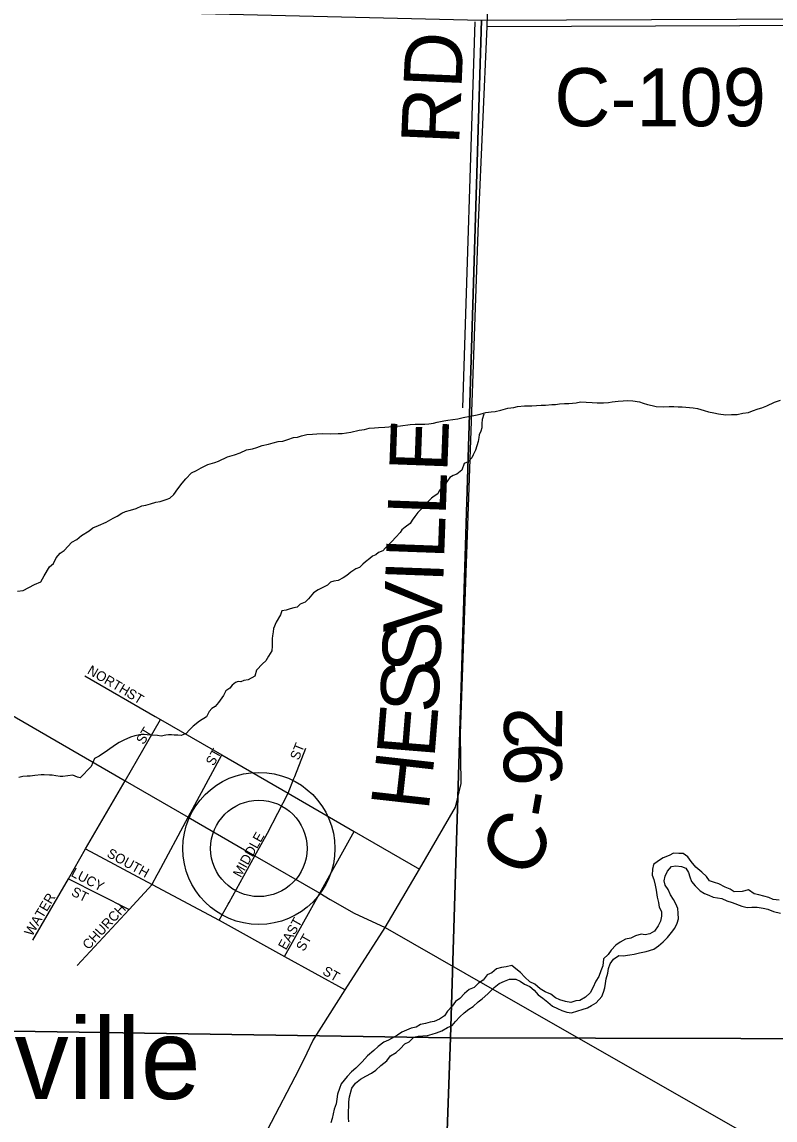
# Model space of a CAD drawing. Extents: x 1588073 to 2013523, y 1090242 to 1357120.
# Drawn here: x 1762930 to 1766819, y 1238801 to 1244471 of the extents above; entities that cross this region are included whole.
import ezdxf

# ---------------------------------------------------------------- set-up
doc = ezdxf.new("R2010")
doc.units = 0
for name, color, linetype in [('GM_X_County_Road', 7, 'Continuous'), ('GM_X_County_Road_Text', 7, 'Continuous'), ('GM_X_Major_River', 7, 'Continuous'), ('GM_X_Minor_River', 7, 'Continuous'), ('GM_X_Section', 7, 'Continuous'), ('GM_X_State_Route', 7, 'Continuous'), ('GM_X_Township_Road', 7, 'Continuous'), ('GM_X_Township_Subdivision', 7, 'Continuous'), ('GM_X_Township_Subdivision_Text', 7, 'Continuous'), ('GM_X_Unincorporated', 7, 'Continuous'), ('GM_X_Unincorporated_Location', 7, 'Continuous'), ('GM_X_Unincorporated_Text', 7, 'Continuous'), ('GM_X_US_Route', 7, 'Continuous')]:
    doc.layers.add(name, color=color, linetype=linetype)

msp = doc.modelspace()

# ---------------------------------------------------------------- linework, layer by layer
at = {"layer": 'GM_X_County_Road'}
for points in [[(1764806.1, 1239794.6), (1764982.3, 1240096.2), (1765169.2, 1240416.2), (1765197.3, 1240538.3), (1765195.4, 1240795.5), (1765287.7, 1243435.8), (1765331.9, 1244447.6)], [(1765331.9, 1244447.6), (1767941.4, 1244458.2), (1767941.4, 1244458.2)]]:
    msp.add_lwpolyline(points, dxfattribs=at)
at = {"layer": 'GM_X_Major_River'}
for points in [[(1766840.6, 1239935.1), (1766808.6, 1239939), (1766786.5, 1239948.9), (1766760.5, 1239956.9), (1766734.5, 1239962.8), (1766710.4, 1239968.8), (1766682.4, 1239988.7), (1766648.4, 1239980.6), (1766608.4, 1239978.5), (1766586.3, 1239992.4), (1766560.3, 1240002.4), (1766528.2, 1240020.3), (1766506.2, 1240026.3), (1766480.2, 1240036.2), (1766464.1, 1240058.2), (1766440, 1240080.2), (1766409.9, 1240106.2), (1766385.8, 1240136.2), (1766367.8, 1240160.2), (1766343.7, 1240176.2), (1766321.7, 1240176.1), (1766293.7, 1240178.1), (1766271.7, 1240166), (1766241.7, 1240153.8), (1766217.7, 1240139.7), (1766191.8, 1240119.6), (1766185.8, 1240095.5), (1766183.9, 1240065.4), (1766192, 1240043.3), (1766200.1, 1240013.3), (1766204.1, 1239987.2), (1766210.2, 1239951.1), (1766216.3, 1239923.1), (1766220.4, 1239899), (1766232.4, 1239877), (1766232.5, 1239852.9), (1766226.6, 1239826.8), (1766214.6, 1239802.7), (1766196.7, 1239776.6), (1766172.7, 1239762.5), (1766148.7, 1239756.4), (1766126.7, 1239760.3), (1766098.7, 1239752.2)], [(1765799.6, 1239364.1), (1765823.6, 1239372.2), (1765849.6, 1239380.3), (1765871.6, 1239392.4), (1765895.5, 1239406.6), (1765923.5, 1239438.7), (1765933.4, 1239460.8), (1765939.4, 1239482.9), (1765943.3, 1239505), (1765947.2, 1239529.1), (1765955.2, 1239559.2), (1765959.1, 1239583.3), (1765967, 1239607.4), (1765985, 1239631.5), (1766012.9, 1239649.6), (1766035, 1239647.7), (1766069, 1239653.8), (1766091, 1239657.9), (1766119, 1239664), (1766153, 1239670.1), (1766192.9, 1239682.3), (1766216.9, 1239700.4), (1766240.9, 1239720.6), (1766262.8, 1239742.7), (1766284.8, 1239768.8), (1766300.7, 1239790.9), (1766312.6, 1239817.1), (1766320.6, 1239839.1), (1766318.5, 1239869.2), (1766316.4, 1239893.3), (1766306.4, 1239917.3), (1766294.3, 1239939.4), (1766278.2, 1239963.4), (1766266.2, 1239991.4), (1766252.1, 1240013.4), (1766246, 1240035.5), (1766252, 1240059.6), (1766263.9, 1240085.7), (1766283.9, 1240109.8), (1766305.9, 1240113.9), (1766335.9, 1240110), (1766357.9, 1240102), (1766372, 1240078), (1766378, 1240056), (1766388.1, 1240031.9), (1766406.2, 1240009.9), (1766432.3, 1239983.9), (1766454.3, 1239969.9), (1766476.3, 1239962), (1766498.4, 1239952), (1766544.4, 1239944.2), (1766570.5, 1239932.2), (1766596.5, 1239924.3), (1766646.6, 1239904.4), (1766674.6, 1239898.4), (1766698.6, 1239900.5), (1766726.6, 1239900.6), (1766756.7, 1239894.7), (1766780.7, 1239888.7), (1766810.7, 1239876.8), (1766846.8, 1239868.9)], [(1766098.7, 1239752.2), (1766074.7, 1239740.1), (1766046.7, 1239734), (1766018.8, 1239719.9), (1765996.8, 1239703.7), (1765972.9, 1239677.6), (1765956.9, 1239655.5), (1765932.9, 1239633.3), (1765929, 1239597.2), (1765919.1, 1239571.1), (1765909.2, 1239541), (1765893.2, 1239516.9), (1765877.3, 1239482.7), (1765863.4, 1239456.6), (1765839.4, 1239434.5), (1765811.5, 1239418.3), (1765789.5, 1239416.2), (1765763.5, 1239408.1), (1765737.4, 1239412.1), (1765707.4, 1239422), (1765685.4, 1239432), (1765661.3, 1239449.9), (1765631.3, 1239461.9), (1765605.2, 1239477.9), (1765579.1, 1239501.8), (1765553.1, 1239513.8), (1765527, 1239537.8), (1765504.9, 1239561.8), (1765480.9, 1239581.8), (1765458.8, 1239597.7), (1765430.8, 1239591.6), (1765406.8, 1239587.6), (1765380.8, 1239581.4), (1765356.9, 1239561.3), (1765332.9, 1239551.2), (1765310.9, 1239523.1), (1765287, 1239506.9), (1765265, 1239484.8), (1765239, 1239474.7), (1765215.1, 1239454.6), (1765191.1, 1239428.4), (1765169.2, 1239412.3), (1765151.2, 1239388.2), (1765127.3, 1239362), (1765111.3, 1239337.9), (1765085.4, 1239321.8), (1765059.4, 1239309.6), (1765037.4, 1239305.6), (1765013.4, 1239299.5), (1764987.4, 1239293.4), (1764965.4, 1239279.3), (1764939.4, 1239275.2), (1764891.4, 1239255), (1764869.5, 1239238.8), (1764823.5, 1239212.6), (1764799.5, 1239202.5), (1764769.6, 1239180.4), (1764747.6, 1239160.2), (1764713.7, 1239132.1), (1764687.7, 1239101.9), (1764653.8, 1239067.7), (1764631.9, 1239049.6), (1764609.9, 1239025.4), (1764578, 1238987.2), (1764570.1, 1238963.1), (1764560.1, 1238935), (1764556.2, 1238908.9), (1764552.3, 1238884.8), (1764542.3, 1238856.7), (1764532.5, 1238808.5), (1764524.5, 1238786.4)], [(1764618.5, 1238790.8), (1764616.5, 1238812.8), (1764616.4, 1238846.9), (1764618.3, 1238871), (1764618.3, 1238895.1), (1764622.2, 1238921.1), (1764634.1, 1238965.3), (1764652, 1238991.4), (1764678, 1239011.6), (1764705.9, 1239027.7), (1764735.9, 1239041.8), (1764757.9, 1239058), (1764783.8, 1239082.1), (1764813.8, 1239106.3), (1764833.7, 1239132.4), (1764861.7, 1239148.6), (1764883.7, 1239168.7), (1764907.6, 1239194.8), (1764929.6, 1239204.9), (1764953.5, 1239229.1), (1764975.5, 1239233.2), (1765023.5, 1239237.3), (1765047.5, 1239243.4), (1765071.5, 1239251.5), (1765097.5, 1239261.6), (1765127.5, 1239277.8), (1765151.5, 1239287.9), (1765169.4, 1239310), (1765191.4, 1239334.1), (1765213.3, 1239354.3), (1765237.3, 1239372.4), (1765259.3, 1239386.5), (1765285.2, 1239410.6), (1765307.2, 1239426.8), (1765335.1, 1239452.9), (1765369.1, 1239485.1), (1765395, 1239505.3), (1765421, 1239517.4), (1765447, 1239527.5), (1765481, 1239527.6), (1765503, 1239517.6), (1765525.1, 1239501.7), (1765553.1, 1239489.7), (1765575.2, 1239471.7), (1765595.3, 1239447.7), (1765619.3, 1239429.8), (1765645.4, 1239409.8), (1765669.5, 1239387.8), (1765695.5, 1239375.8), (1765717.6, 1239365.9), (1765743.6, 1239357.9), (1765767.6, 1239354), (1765799.6, 1239364.1)]]:
    msp.add_lwpolyline(points, dxfattribs=at)
at = {"layer": 'GM_X_Minor_River'}
msp.add_line((1765268.7, 1244470.6), (1765205.1, 1242478.7), dxfattribs=at)
for points in [[(1765489.5, 1242484.4), (1765525.6, 1242488.1), (1765563.6, 1242487.9), (1765587.6, 1242489.8), (1765611.7, 1242491.6), (1765633.7, 1242491.5), (1765665.8, 1242495.3), (1765685.8, 1242495.2), (1765705.8, 1242499.1), (1765731.9, 1242500.9), (1765753.9, 1242500.8), (1765792, 1242504.5), (1765814, 1242508.4), (1765844.1, 1242508.2), (1765874.1, 1242506), (1765900.1, 1242503.8), (1765932.1, 1242503.6), (1765958.2, 1242505.5), (1765978.2, 1242509.4), (1766008.3, 1242513.2), (1766034.3, 1242515), (1766054.4, 1242516.9), (1766084.4, 1242514.7), (1766118.4, 1242508.5), (1766138.4, 1242502.3), (1766160.4, 1242496.2), (1766184.3, 1242490), (1766204.3, 1242485.9), (1766240.4, 1242483.6), (1766272.4, 1242485.5), (1766296.5, 1242485.3), (1766318.5, 1242483.2), (1766338.5, 1242483), (1766358.5, 1242480.9), (1766396.5, 1242478.6), (1766418.5, 1242474.5), (1766452.5, 1242464.3), (1766474.5, 1242458.1), (1766502.5, 1242451.9), (1766526.5, 1242447.7), (1766564.5, 1242441.5), (1766594.5, 1242443.3), (1766622.6, 1242443.1), (1766652.6, 1242451), (1766680.7, 1242454.8), (1766702.8, 1242462.7), (1766730.9, 1242472.5), (1766750.9, 1242478.4), (1766777, 1242488.3), (1766815.2, 1242508.1), (1766847.3, 1242517.9)], [(1762908.1, 1241531.7), (1762936.2, 1241535.5), (1762994.5, 1241565.2), (1763028.6, 1241579.1), (1763044.8, 1241611.1), (1763073.2, 1241657), (1763093.3, 1241674.9), (1763107.5, 1241702.9), (1763127.7, 1241726.9), (1763147.8, 1241740.8), (1763188.1, 1241784.7), (1763214.3, 1241798.6), (1763238.4, 1241818.5), (1763276.6, 1241842.3), (1763296.8, 1241858.2), (1763324.9, 1241870.1), (1763365, 1241887.9), (1763401.2, 1241907.7), (1763421.3, 1241919.6), (1763445.4, 1241933.5), (1763465.5, 1241943.4), (1763491.6, 1241949.3), (1763519.7, 1241959.1), (1763549.8, 1241973), (1763569.8, 1241974.9), (1763593.9, 1241982.7), (1763622, 1241990.6), (1763644.1, 1241994.5), (1763674.2, 1242004.3), (1763694.2, 1242012.2), (1763714.4, 1242030.1), (1763734.6, 1242060.1), (1763756.8, 1242090), (1763777, 1242112), (1763805.2, 1242141.9), (1763831.3, 1242153.8), (1763855.5, 1242167.7), (1763889.6, 1242185.5), (1763925.7, 1242195.3), (1763945.8, 1242203.2), (1763992, 1242225), (1764028.1, 1242234.8), (1764056.2, 1242246.6), (1764090.3, 1242260.5), (1764120.4, 1242266.3), (1764142.5, 1242274.2), (1764170.6, 1242284), (1764202.7, 1242289.9), (1764226.8, 1242297.7), (1764252.8, 1242303.6), (1764276.9, 1242305.4), (1764303, 1242315.3), (1764333.1, 1242325.1), (1764353.1, 1242327), (1764373.2, 1242332.9), (1764401.2, 1242340.8), (1764431.3, 1242342.6), (1764453.3, 1242344.4), (1764481.4, 1242346.3), (1764521.4, 1242344), (1764563.5, 1242345.8), (1764583.5, 1242345.6), (1764627.6, 1242353.4), (1764671.7, 1242363.1), (1764699.8, 1242367), (1764723.8, 1242372.8), (1764749.9, 1242374.7), (1764771.9, 1242376.6), (1764804, 1242378.3), (1764846, 1242382.1), (1764884.1, 1242385.9), (1764934.2, 1242391.6), (1764960.3, 1242393.4), (1765010.3, 1242393.1), (1765030.4, 1242395), (1765054.4, 1242398.8), (1765074.5, 1242404.7), (1765108.6, 1242410.5), (1765128.6, 1242414.4), (1765154.7, 1242418.3), (1765180.7, 1242422.1), (1765208.8, 1242428), (1765244.9, 1242435.8), (1765272.9, 1242439.6), (1765297, 1242445.5), (1765325.1, 1242453.3), (1765353.1, 1242457.1), (1765373.2, 1242459), (1765403.3, 1242466.9), (1765439.4, 1242476.7), (1765469.4, 1242480.5), (1765489.5, 1242484.4)], [(1765315.2, 1242445.6), (1765307.2, 1242417.5), (1765305.3, 1242397.4), (1765305.3, 1242375.4), (1765299.4, 1242357.3), (1765291.4, 1242339.2), (1765289.5, 1242325.2), (1765285.5, 1242305.1), (1765271.6, 1242258.9), (1765259.7, 1242234.8), (1765253.7, 1242220.8), (1765233.8, 1242198.6), (1765213.8, 1242190.6), (1765201.9, 1242156.4), (1765175.9, 1242136.3), (1765155.9, 1242128.2), (1765139.9, 1242118.1), (1765128, 1242102), (1765114, 1242081.9), (1765100.1, 1242067.8), (1765084.1, 1242049.7), (1765078.1, 1242033.7), (1765058.2, 1242021.6), (1765044.2, 1242011.5), (1765030.2, 1241995.4), (1765008.3, 1241971.3), (1764974.3, 1241937.1), (1764958.4, 1241916.9), (1764944.4, 1241898.8), (1764934.5, 1241880.8), (1764908.5, 1241862.6), (1764892.5, 1241848.5), (1764882.6, 1241834.5), (1764860.6, 1241810.3), (1764840.7, 1241788.2), (1764826.7, 1241774.1), (1764806.7, 1241756), (1764792.8, 1241739.9), (1764770.8, 1241731.8), (1764756.8, 1241719.7), (1764740.8, 1241711.7), (1764726.9, 1241699.6), (1764704.9, 1241683.5), (1764690.9, 1241671.4), (1764673, 1241653.3), (1764655, 1241647.2), (1764629, 1241629.1), (1764607, 1241612.9), (1764589.1, 1241600.9), (1764563.1, 1241586.7), (1764541.1, 1241582.6), (1764523.1, 1241578.6), (1764507.1, 1241562.5), (1764481.1, 1241548.4), (1764459.2, 1241538.3), (1764435.2, 1241522.1), (1764409.2, 1241492), (1764393.3, 1241473.9), (1764367.3, 1241463.8), (1764351.3, 1241449.7), (1764333.3, 1241445.6), (1764315.3, 1241439.5), (1764295.3, 1241433.4), (1764271.3, 1241429.4), (1764265.4, 1241409.3), (1764243.5, 1241371.1), (1764229.6, 1241339), (1764227.6, 1241320.9), (1764223.7, 1241300.8), (1764221.7, 1241286.8), (1764221.8, 1241246.7), (1764219.9, 1241222.6), (1764203.9, 1241196.5), (1764190, 1241172.4), (1764172, 1241156.2), (1764142.1, 1241124.1), (1764132.2, 1241091.9), (1764098.2, 1241073.8), (1764076.2, 1241069.7), (1764060.2, 1241063.6), (1764046.2, 1241065.6), (1764032.2, 1241059.5), (1764016.2, 1241045.4), (1764004.3, 1241031.4), (1763982.3, 1241017.3), (1763970.4, 1240993.1), (1763944.4, 1240957), (1763928.5, 1240936.8), (1763910.5, 1240924.8), (1763896.5, 1240910.7), (1763882.6, 1240882.6), (1763846.6, 1240860.4), (1763814.7, 1240834.2), (1763794.7, 1240816.1), (1763778.8, 1240796), (1763752.8, 1240785.9), (1763734.8, 1240787.8), (1763716.8, 1240787.8), (1763702.8, 1240789.7), (1763686.8, 1240789.7), (1763672.8, 1240787.6)], [(1763672.8, 1240787.6), (1763648.8, 1240783.5), (1763630.7, 1240785.5), (1763598.7, 1240787.4), (1763576.7, 1240789.3), (1763560.7, 1240791.3), (1763546.7, 1240791.2), (1763512.7, 1240785.1), (1763490.7, 1240777), (1763456.7, 1240762.9), (1763432.7, 1240750.8), (1763412.8, 1240738.6), (1763372.8, 1240708.4), (1763328.9, 1240680.2), (1763304.9, 1240668.1), (1763287, 1240625.9), (1763231.1, 1240567.6), (1763217.1, 1240571.6), (1763193.1, 1240581.5), (1763167.1, 1240577.4), (1763141.1, 1240575.3), (1763127.1, 1240575.3), (1763105, 1240577.2), (1763087, 1240581.2), (1763073, 1240581.1), (1763045, 1240583.1), (1763029, 1240583), (1762997, 1240578.9), (1762973, 1240576.8), (1762957, 1240576.7), (1762935, 1240574.7), (1762915, 1240568.6)]]:
    msp.add_lwpolyline(points, dxfattribs=at)
at = {"layer": 'GM_X_Section'}
for points in [[(1760026.9, 1244607.2), (1765302.4, 1244480.3), (1765142.6, 1239224.6), (1759839.1, 1239305.9)], [(1765302.4, 1244480.3), (1770567.6, 1244500.5), (1770389.4, 1239212.8), (1765142.6, 1239224.6)], [(1759839.1, 1239305.9), (1765142.6, 1239224.6), (1764954.4, 1233927.1), (1759679.4, 1234018.4)], [(1770389.4, 1239212.8), (1770212.6, 1233839.2), (1764954.4, 1233927.1), (1765142.6, 1239224.6)]]:
    msp.add_lwpolyline(points, close=True, dxfattribs=at)
at = {"layer": 'GM_X_State_Route'}
msp.add_lwpolyline([(1764035, 1238436), (1764361.8, 1239063.9), (1764402.9, 1239147.7), (1764431.8, 1239209.5), (1764599.8, 1239472.2), (1764806.1, 1239794.6)], dxfattribs=at)
at = {"layer": 'GM_X_Township_Road'}
msp.add_lwpolyline([(1765331.9, 1244447.6), (1765434.1, 1247704.5), (1765491.5, 1249412)], dxfattribs=at)
at = {"layer": 'GM_X_Township_Subdivision'}
for points in [[(1763255, 1241094.1), (1763618.7, 1240884), (1763618.7, 1240884)], [(1763463.4, 1240552.9), (1763646.1, 1240868.2)], [(1763618.7, 1240884), (1763646.1, 1240868.2), (1763962, 1240685.7), (1764304.2, 1240487.9), (1764645.6, 1240290.7), (1764982.3, 1240096.2)], [(1764334.5, 1240564.9), (1764338.6, 1240575.2), (1764396.1, 1240721.2)], [(1763789.1, 1240364.4), (1763962, 1240685.7)], [(1762986.6, 1239730.2), (1763170.1, 1240046.8), (1763259.1, 1240200.4), (1763463.4, 1240552.9)], [(1764133.5, 1240165), (1764198.6, 1240282.3), (1764304.2, 1240487.9), (1764334.5, 1240564.9)], [(1763629.1, 1240067), (1763635.4, 1240078.8), (1763789.1, 1240364.4)], [(1764285.9, 1239645.7), (1764467.6, 1239971.6), (1764621.6, 1240247.7), (1764623.4, 1240250.8)], [(1764623.4, 1240250.8), (1764645.6, 1240290.7)], [(1763259.1, 1240200.4), (1763602, 1240017.3), (1763948.7, 1239832.1), (1764285.9, 1239645.7), (1764599.8, 1239472.2)], [(1763994.9, 1239915.3), (1763999.7, 1239923.9), (1764133.5, 1240165)], [(1763215.1, 1239598.1), (1763483.1, 1239888.4), (1763602, 1240017.3), (1763602.8, 1240018.1), (1763629.1, 1240067)], [(1763170.1, 1240046.8), (1763483.1, 1239888.4)], [(1763948.7, 1239832.1), (1763994.9, 1239915.3)]]:
    msp.add_lwpolyline(points, dxfattribs=at)
at = {"layer": 'GM_X_Unincorporated'}
for radius in [392.8, 249]:
    msp.add_circle((1764153.7, 1240203.2), radius, dxfattribs=at)
at = {"layer": 'GM_X_Unincorporated_Location'}
msp.add_line((1764153.7, 1240203.2), (1764153.7, 1240203.2), dxfattribs=at)
at = {"layer": 'GM_X_US_Route'}
for points in [[(1749415, 1248436.4), (1751954.3, 1247015.3), (1754712.8, 1245495.6), (1756013.5, 1244772.3), (1758628.7, 1243303.4), (1759945.6, 1242581.8), (1761250, 1241834.4), (1763463.4, 1240552.9), (1763789.1, 1240364.4), (1764133.5, 1240165), (1764467.6, 1239971.6), (1764522, 1239940.1)], [(1764522, 1239940.1), (1764644.9, 1239869), (1764806.1, 1239794.6)], [(1764806.1, 1239794.6), (1765217.5, 1239559.3)], [(1765217.5, 1239559.3), (1769880.5, 1236892.8)]]:
    msp.add_lwpolyline(points, dxfattribs=at)

# ---------------------------------------------------------------- texts
at = {"layer": 'GM_X_County_Road_Text'}
for s, rotation, p in [('RD', 87.5314, (1765187, 1243833.6)), ('C-109', 0, (1765678.9, 1243932.1)), ('E', 87.8987, (1765126.1, 1242143.3)), ('L', 87.8987, (1765117.9, 1241919)), ('L', 87.9005, (1765109.7, 1241694.8)), ('I', 87.8996, (1765105.2, 1241571.7)), ('V', 87.9001, (1765095.5, 1241307.8)), ('S', 87.894, (1765088.1, 1241105.5)), ('S', 87.3597, (1765078.6, 1240900.3)), ('E', 85.3433, (1765059.7, 1240665.1)), ('2', 89.2454, (1765717.8, 1240709.3)), ('9', 90.2409, (1765718.6, 1240525.9)), ('H', 83.5974, (1765029.3, 1240392.8)), ('-', 80.1032, (1765692.5, 1240346.8)), ('C', 63.4576, (1765552.8, 1240036.3))]:
    msp.add_text(s, height=300, rotation=rotation, dxfattribs=at).set_placement(p)
at = {"layer": 'GM_X_Township_Subdivision_Text'}
for s, rotation, p in [('NORTH', 329.6588, (1763263.6, 1241108.7)), ('ST', 328.3953, (1763466.2, 1240989.8)), ('ST', 58.3831, (1763558.9, 1240735.9)), ('ST', 68.2011, (1764359, 1240655.3)), ('ST', 60.2635, (1763919.5, 1240625.6)), ('MIDDLE', 60.6416, (1764060.2, 1240049.1)), ('SOUTH', 331.1882, (1763364.6, 1240162.8)), ('LUCY', 332.7398, (1763179.6, 1240061.7)), ('WATER', 59.2395, (1762982.4, 1239745.8)), ('ST', 333.435, (1763180.6, 1239962.8)), ('CHURCH', 47.0714, (1763274, 1239677)), ('EAST', 60.4603, (1764293.5, 1239675.2)), ('ST', 60.2568, (1764385.8, 1239667.8)), ('ST', 330.2568, (1764478, 1239555.5))]:
    msp.add_text(s, height=50, rotation=rotation, dxfattribs=at).set_placement(p)
at = {"layer": 'GM_X_Unincorporated_Text'}
msp.add_text('Hessville', height=417, rotation=0, dxfattribs=at).set_placement((1761622.1, 1238909.1))

doc.saveas('drawing.dxf')
